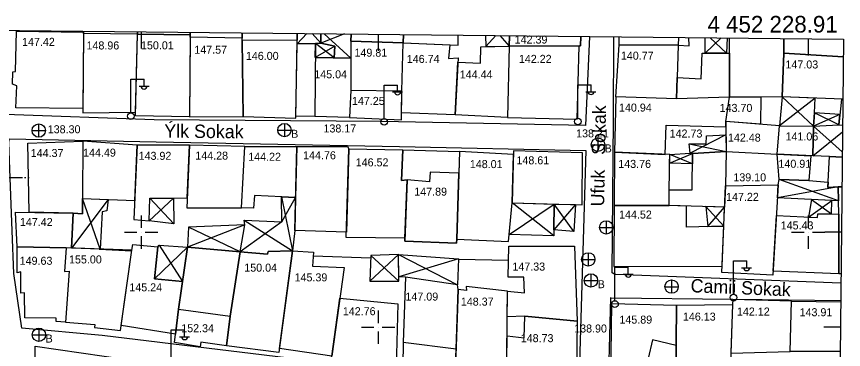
# Model space of a CAD drawing. Extents: x 419677 to 421689, y 4450851 to 4452923.
# Drawn here: x 420581.3 to 420705.3, y 4452182.4 to 4452232.3 of the extents above; entities that cross this region are included whole.
import ezdxf

# ---------------------------------------------------------------- set-up
doc = ezdxf.new("R2010")
doc.units = 0
doc.layers.add('AA_HH', color=7, linetype='Continuous')

msp = doc.modelspace()

# ---------------------------------------------------------------- linework, layer by layer
at = {"layer": 'AA_HH'}
for p, q in [((420600, 4452230.03), (420600, 4452227.53)), ((420624.85, 4452229.76), (420623.41, 4452228.21)), ((420626.96, 4452228.31), (420625.66, 4452229.76)), ((420630.47, 4452229.71), (420626.96, 4452228.31)), ((420627.43, 4452229.74), (420631.45, 4452226.08)), ((420635.54, 4452229.65), (420635.54, 4452227.15)), ((420651.66, 4452227.8), (420653.19, 4452229.47)), ((420653.78, 4452229.46), (420655.16, 4452227.88)), ((420684.53, 4452226.84), (420686.93, 4452229.11)), ((420685.31, 4452229.13), (420687.74, 4452226.82)), ((420700, 4452228.97), (420700, 4452226.47)), ((420629.04, 4452227.86), (420626.12, 4452226.19)), ((420628.92, 4452226.13), (420626.13, 4452228.29)), ((420598.45, 4452217.92), (420598.45, 4452222.92)), ((420598.45, 4452222.92), (420600.45, 4452222.92)), ((420600.45, 4452221.92), (420600.45, 4452222.92)), ((420599.69, 4452221.88), (420601.19, 4452221.88)), ((420636.44, 4452217.05), (420636.44, 4452222.05)), ((420636.44, 4452222.05), (420638.44, 4452222.05)), ((420637.68, 4452221.01), (420639.18, 4452221.01)), ((420638.44, 4452221.05), (420638.44, 4452222.05)), ((420665.45, 4452217.09), (420665.45, 4452222.09)), ((420665.45, 4452222.09), (420667.45, 4452222.09)), ((420666.69, 4452221.05), (420668.19, 4452221.05)), ((420667.45, 4452221.09), (420667.45, 4452222.09)), ((420701.02, 4452220.08), (420695.7, 4452215.94)), ((420700.77, 4452215.9), (420696.09, 4452220.28)), ((420704.76, 4452217.64), (420700.77, 4452215.9)), ((420704.61, 4452216.1), (420700.93, 4452217.9)), ((420584.69, 4452214.22), (420584.69, 4452216.22)), ((420621.49, 4452216.3), (420621.49, 4452214.3)), ((420583.67, 4452215.21), (420585.67, 4452215.21)), ((420620.49, 4452215.3), (420622.49, 4452215.3)), ((420700.68, 4452211.42), (420705.14, 4452215.04)), ((420705.11, 4452212.03), (420700.77, 4452215.9)), ((420668.49, 4452214.11), (420668.49, 4452212.11)), ((420687.67, 4452214.58), (420682.31, 4452211.82)), ((420667.49, 4452213.11), (420669.49, 4452213.11)), ((420682.17, 4452213.24), (420687.69, 4452212.08)), ((420679.22, 4452210.35), (420682.66, 4452211.79)), ((420682.65, 4452210.26), (420679.24, 4452211.62)), ((420580.25, 4452208.17), (420582.25, 4452208.17)), ((420582.55, 4452208.17), (420582.75, 4452208.17)), ((420583.05, 4452208.17), (420583.25, 4452208.17)), ((420704.56, 4452204.71), (420695.64, 4452207.9)), ((420704.5, 4452206.81), (420695.38, 4452205.13)), ((420595.06, 4452204.91), (420589.59, 4452197.6)), ((420593.87, 4452197.46), (420591.22, 4452205.06)), ((420604.88, 4452205.1), (420601.2, 4452201.72)), ((420604.91, 4452201.25), (420601.3, 4452205.07)), ((420621.06, 4452205.28), (420622.69, 4452197.2)), ((420621.12, 4452201.54), (420623.17, 4452205.17)), ((420700.49, 4452204.9), (420703.51, 4452202.72)), ((420655.18, 4452199.65), (420661.91, 4452204.21)), ((420661.89, 4452199.43), (420655.63, 4452204.39)), ((420665.11, 4452204.13), (420661.86, 4452200.34)), ((420664.86, 4452200.11), (420661.91, 4452204.21)), ((420684.67, 4452203.83), (420687.36, 4452200.89)), ((420684.94, 4452200.83), (420687.47, 4452203.75)), ((420700.05, 4452202.24), (420703.55, 4452204.76)), ((420600, 4452202.5), (420600, 4452200.63)), ((420700, 4452202.5), (420700, 4452200.63)), ((420621.12, 4452201.54), (420614.86, 4452197.06)), ((420615.45, 4452201.81), (420622.69, 4452197.2)), ((420669.75, 4452199.72), (420669.75, 4452201.72)), ((420597.5, 4452200), (420599.38, 4452200)), ((420600, 4452200), (420600, 4452200)), ((420600.62, 4452200), (420602.5, 4452200)), ((420615.57, 4452201.1), (420606.94, 4452197.76)), ((420614.86, 4452197.06), (420607.12, 4452200.77)), ((420668.73, 4452200.71), (420670.73, 4452200.71)), ((420697.5, 4452200), (420699.38, 4452200)), ((420700, 4452200), (420700, 4452200)), ((420700.62, 4452200), (420702.5, 4452200)), ((420704.98, 4452200), (420702.48, 4452200)), ((420600, 4452199.38), (420600, 4452197.5)), ((420700, 4452199.38), (420700, 4452197.5)), ((420606.94, 4452197.76), (420602, 4452193.02)), ((420602.69, 4452198.03), (420606.19, 4452192.58)), ((420634.29, 4452192.63), (420638.61, 4452196.63)), ((420634.46, 4452196.52), (420638.64, 4452192.65)), ((420638.61, 4452196.63), (420647.44, 4452192.11)), ((420667.05, 4452194.92), (420667.05, 4452196.92)), ((420647.59, 4452196.01), (420638.63, 4452193.32)), ((420666.03, 4452195.91), (420668.03, 4452195.91)), ((420688.78, 4452190.71), (420688.78, 4452195.71)), ((420688.78, 4452195.71), (420690.78, 4452195.71)), ((420690.78, 4452194.71), (420690.78, 4452195.71)), ((420667.44, 4452193.76), (420667.44, 4452191.76)), ((420671.02, 4452189.74), (420671.02, 4452194.74)), ((420671.02, 4452194.74), (420673.02, 4452194.74)), ((420672.26, 4452193.7), (420673.76, 4452193.7)), ((420673.02, 4452193.74), (420673.02, 4452194.74)), ((420690.02, 4452194.67), (420691.52, 4452194.67)), ((420666.44, 4452192.76), (420668.44, 4452192.76)), ((420679.55, 4452190.83), (420679.55, 4452192.83)), ((420678.53, 4452191.82), (420680.53, 4452191.82)), ((420635.54, 4452188.24), (420635.54, 4452186.36)), ((420584.69, 4452185.62), (420584.69, 4452183.62)), ((420604.52, 4452180.36), (420604.52, 4452185.36)), ((420604.52, 4452185.36), (420606.52, 4452185.36)), ((420606.52, 4452184.36), (420606.52, 4452185.36)), ((420633.04, 4452185.74), (420634.91, 4452185.74)), ((420635.54, 4452185.74), (420635.54, 4452185.74)), ((420635.54, 4452185.11), (420635.54, 4452183.24)), ((420636.16, 4452185.74), (420638.04, 4452185.74)), ((420704.83, 4452185.74), (420702.33, 4452185.74)), ((420583.69, 4452184.62), (420585.69, 4452184.62)), ((420605.76, 4452184.32), (420607.26, 4452184.32))]:
    msp.add_line(p, q, dxfattribs=at)
for points in [[(420173.1, 4452234.54), (420705.28, 4452228.91), (420698, 4451534.89), (420165.77, 4451540.51)], [(420591.29, 4452218.51), (420581.25, 4452218.62), (420581.4, 4452221.94), (420580.74, 4452222.19), (420580.77, 4452224.02), (420581.2, 4452224.06), (420581.35, 4452230.11), (420591.35, 4452229.98), (420591.35, 4452229.75)], [(420599.44, 4452229.69), (420591.35, 4452229.75), (420591.28, 4452217.88), (420599.15, 4452217.98)], [(420607.37, 4452229.56), (420607.27, 4452217.29), (420599.14, 4452217.41), (420599.44, 4452229.69)], [(420615.3, 4452217.33), (420615.15, 4452228.7), (420615.16, 4452229.09), (420607.37, 4452229.24), (420607.27, 4452217.29)], [(420623.2, 4452217.08), (420623.42, 4452228.76), (420615.15, 4452228.7), (420615.3, 4452217.33)], [(420631.23, 4452217.2), (420639.04, 4452216.81), (420639.07, 4452221.2), (420639.28, 4452228.39), (420631.46, 4452228.62), (420631.43, 4452221.3)], [(420631.46, 4452228.62), (420631.43, 4452221.3), (420639.07, 4452221.2), (420639.28, 4452228.39)], [(420626.13, 4452228.29), (420626.06, 4452217.34), (420623.21, 4452217.39), (420623.41, 4452228.21)], [(420626.12, 4452226.19), (420631.45, 4452226.08), (420631.43, 4452221.3), (420631.23, 4452217.2), (420626.06, 4452217.34), (420623.21, 4452217.39), (420623.41, 4452228.21), (420626.13, 4452228.29), (420626.13, 4452228.29)], [(420629.04, 4452227.86), (420628.92, 4452226.13), (420626.12, 4452226.19), (420626.13, 4452228.29), (420626.96, 4452228.31)], [(420647.06, 4452217.59), (420639.05, 4452217.9), (420639.07, 4452221.2), (420639.28, 4452228.39), (420646.28, 4452228.09), (420646.09, 4452226), (420647.51, 4452226.11)], [(420655.16, 4452227.88), (420654.91, 4452217.2), (420647.06, 4452217.59), (420647.47, 4452225.46), (420650.88, 4452225.34), (420650.93, 4452227.79)], [(420665.36, 4452216.93), (420665.66, 4452227.9), (420655.16, 4452227.88), (420654.91, 4452217.2)], [(420680.5, 4452228.03), (420680.25, 4452219.97), (420671.15, 4452220.27), (420671.66, 4452228.06)], [(420680.35, 4452223.16), (420683.95, 4452223), (420684.1, 4452226.84), (420688.19, 4452226.81), (420688.19, 4452220.23), (420680.25, 4452219.97)], [(420678.56, 4452211.65), (420678.71, 4452216.01), (420687.67, 4452215.78), (420687.66, 4452216.59), (420688.19, 4452220.23), (420680.25, 4452219.97), (420671.15, 4452220.27), (420670.98, 4452211.97)], [(420692.9, 4452220.26), (420692.85, 4452216.17), (420687.66, 4452216.59), (420688.19, 4452220.23)], [(420700.77, 4452215.9), (420700.93, 4452217.9), (420701.02, 4452220.08), (420696.09, 4452220.28), (420695.7, 4452215.94)], [(420704.61, 4452216.1), (420704.76, 4452217.64), (420700.93, 4452217.9), (420700.77, 4452215.9)], [(420687.69, 4452212.08), (420695.37, 4452211.71), (420695.7, 4452215.94), (420687.66, 4452216.59)], [(420700.77, 4452215.9), (420700.68, 4452211.42), (420695.37, 4452211.71), (420695.7, 4452215.94)], [(420580.66, 4452200.18), (420580.2, 4452213.43), (420580.22, 4452213.79), (420580.26, 4452213.98), (420602.27, 4452213.52), (420638.73, 4452212.84), (420666.66, 4452212.25), (420665.58, 4452175.38), (420665.6, 4452174.93), (420665.52, 4452174.72), (420634.11, 4452179.64), (420594.16, 4452184.5), (420582.12, 4452185.61), (420582.12, 4452185.61), (420580.93, 4452193.82)], [(420583.03, 4452213.35), (420591.25, 4452213.64), (420591.22, 4452205.06), (420591.24, 4452202.74), (420589.81, 4452202.86), (420583.25, 4452202.97)], [(420591.25, 4452213.64), (420591.22, 4452205.06), (420599.05, 4452204.75), (420599.43, 4452213.05)], [(420682.17, 4452213.24), (420684.72, 4452213.22), (420684.75, 4452214.43), (420687.67, 4452214.58), (420687.69, 4452212.08), (420682.66, 4452211.79), (420682.31, 4452211.82)], [(420598.92, 4452201.88), (420601.2, 4452201.72), (420601.3, 4452205.07), (420606.91, 4452205.12), (420607.25, 4452213.04), (420599.43, 4452213.05)], [(420607.25, 4452213.04), (420606.85, 4452203.65), (420615.05, 4452203.62), (420615.53, 4452212.84)], [(420623.17, 4452205.17), (420616.98, 4452205.48), (420616.87, 4452203.59), (420615.05, 4452203.62), (420615.53, 4452212.84), (420623.36, 4452212.86)], [(420630.78, 4452200.02), (420623.05, 4452200.23), (420623.36, 4452212.86), (420630.95, 4452212.86), (420631.13, 4452212.47)], [(420639.22, 4452212.36), (420639.05, 4452207.76), (420639.87, 4452207.86), (420639.55, 4452199.1), (420630.75, 4452199.22), (420631.13, 4452212.47)], [(420639.22, 4452212.36), (420647.73, 4452212.07), (420647.64, 4452208.85), (420647.34, 4452198.96), (420647.3, 4452198.34), (420639.54, 4452198.67), (420639.55, 4452199.1), (420639.87, 4452207.86), (420639.05, 4452207.76)], [(420647.73, 4452212.07), (420647.34, 4452198.96), (420655.08, 4452198.59), (420655.63, 4452204.39), (420655.8, 4452211.66)], [(420655.82, 4452212.19), (420655.63, 4452204.39), (420666.11, 4452204.1), (420666.17, 4452211.88)], [(420679.18, 4452206.35), (420679.24, 4452211.62), (420670.98, 4452211.97), (420670.92, 4452203.98), (420679.17, 4452203.98), (420679.18, 4452206.35)], [(420682.66, 4452211.79), (420687.69, 4452212.08), (420687.6, 4452206.93), (420687.47, 4452203.75), (420679.17, 4452203.98), (420679.18, 4452206.35), (420682.62, 4452206.33)], [(420682.65, 4452210.26), (420679.22, 4452210.35), (420679.24, 4452211.62), (420682.31, 4452211.82), (420682.66, 4452211.79)], [(420700.39, 4452211.44), (420700.08, 4452207.72), (420695.64, 4452207.9), (420695.37, 4452211.71)], [(420639.87, 4452207.86), (420639.54, 4452198.67), (420647.3, 4452198.34), (420647.34, 4452198.96), (420647.64, 4452208.85), (420643.33, 4452208.98), (420643.23, 4452207.55)], [(420700.08, 4452207.72), (420702.99, 4452207.48), (420702.94, 4452206.69), (420704.5, 4452206.81), (420704.56, 4452204.71), (420695.38, 4452205.13), (420695.49, 4452207.11), (420695.64, 4452207.9)], [(420687.6, 4452206.93), (420695.49, 4452207.11), (420694.71, 4452193.53), (420687.07, 4452193.96)], [(420595.06, 4452204.91), (420594.88, 4452203.17), (420594.17, 4452203.03), (420593.87, 4452197.46), (420589.59, 4452197.6), (420589.83, 4452202.86), (420591.24, 4452202.74), (420591.22, 4452205.06)], [(420604.88, 4452205.1), (420604.91, 4452201.25), (420601.2, 4452201.72), (420601.3, 4452205.07)], [(420615.57, 4452201.1), (420615.45, 4452201.81), (420621.12, 4452201.54), (420621.06, 4452205.28), (420623.17, 4452205.17), (420623.05, 4452200.23), (420622.69, 4452197.2), (420619.05, 4452197.11), (420618.97, 4452196.69), (420614.86, 4452197.06)], [(420700.49, 4452204.9), (420700.05, 4452202.24), (420701.38, 4452202.17), (420701.46, 4452202.76), (420703.51, 4452202.72), (420703.55, 4452204.76)], [(420661.86, 4452200.34), (420661.89, 4452199.43), (420655.18, 4452199.65), (420655.63, 4452204.39), (420661.91, 4452204.21)], [(420665.11, 4452204.13), (420664.86, 4452200.11), (420661.86, 4452200.34), (420661.91, 4452204.21)], [(420670.92, 4452203.98), (420670.88, 4452194.83), (420687.11, 4452194.92), (420687.36, 4452200.89), (420681.76, 4452200.75), (420681.75, 4452203.91), (420679.17, 4452203.98)], [(420684.67, 4452203.83), (420684.94, 4452200.83), (420687.36, 4452200.89), (420687.47, 4452203.75)], [(420581.18, 4452203.01), (420589.83, 4452202.86), (420589.59, 4452197.6), (420588.78, 4452197.63), (420581.43, 4452197.79)], [(420695.23, 4452202.5), (420701.38, 4452202.17), (420701.46, 4452202.76), (420704.61, 4452202.7), (420704.58, 4452193.77), (420694.75, 4452194.17)], [(420614.86, 4452197.06), (420615.57, 4452201.1), (420607.12, 4452200.77), (420606.94, 4452197.76)], [(420581.43, 4452197.79), (420588.78, 4452197.63), (420588.5, 4452194.12), (420589.2, 4452194.13), (420588.65, 4452186.52), (420587.27, 4452186.59), (420587.29, 4452187.13), (420582.57, 4452187.17), (420582.54, 4452190.92), (420582, 4452190.86), (420582, 4452194.06), (420581.41, 4452193.91)], [(420588.78, 4452197.63), (420588.5, 4452194.12), (420589.2, 4452194.13), (420588.65, 4452186.52), (420593.08, 4452186.15), (420593.03, 4452185.7), (420596.9, 4452185.27), (420598.62, 4452197.3)], [(420602.53, 4452197.78), (420602, 4452193.02), (420606.19, 4452192.58), (420605.6, 4452188.45), (420605.17, 4452184.72), (420597.01, 4452186.02), (420598.62, 4452197.3), (420598.76, 4452198.15)], [(420602.53, 4452197.78), (420602.69, 4452198.03), (420606.94, 4452197.76), (420606.19, 4452192.58), (420602, 4452193.02)], [(420612.81, 4452182.98), (420608.94, 4452183.5), (420608.84, 4452182.8), (420605.02, 4452183.44), (420605.6, 4452188.45), (420606.94, 4452197.76), (420614.86, 4452197.06), (420613.34, 4452187.42)], [(420606.94, 4452197.76), (420605.6, 4452188.45), (420613.34, 4452187.42), (420614.86, 4452197.06)], [(420655.12, 4452197.89), (420664.98, 4452197.91), (420665.38, 4452186.65), (420657.5, 4452187.4), (420654.88, 4452187.33), (420654.93, 4452191.13), (420657.48, 4452190.92), (420657.36, 4452193.23), (420655.01, 4452193.23)], [(420620.67, 4452181.98), (420612.81, 4452182.98), (420613.34, 4452187.42), (420614.86, 4452197.06), (420618.97, 4452196.69), (420619.05, 4452197.11), (420622.69, 4452197.2)], [(420630.43, 4452194.71), (420628.6, 4452181.43), (420620.75, 4452182.57), (420622.69, 4452197.2), (420625.86, 4452196.99), (420625.7, 4452194.92)], [(420634.46, 4452196.52), (420634.29, 4452192.63), (420638.64, 4452192.65), (420638.61, 4452196.63)], [(420638.61, 4452196.63), (420647.59, 4452196.01), (420647.44, 4452192.11), (420639.66, 4452193.25), (420638.63, 4452193.32)], [(420639.26, 4452179.95), (420647.09, 4452178.83), (420647.22, 4452182.5), (420647.54, 4452191.38), (420647.44, 4452192.11), (420639.66, 4452193.25), (420639.27, 4452183.52)], [(420639.66, 4452193.25), (420639.27, 4452183.52), (420647.22, 4452182.5), (420647.54, 4452191.38), (420647.44, 4452192.11)], [(420647.54, 4452191.38), (420647.08, 4452178.6), (420654.76, 4452177.18), (420654.93, 4452191.13), (420648.74, 4452191.84), (420648.78, 4452191.26)], [(420638.5, 4452189.27), (420638.22, 4452179.74), (420628.51, 4452181.2), (420628.6, 4452181.43), (420629.8, 4452190.13)], [(420680.25, 4452189.05), (420680.13, 4452171.77), (420670.34, 4452174.1), (420670.55, 4452189.29)], [(420680.25, 4452189.05), (420688.63, 4452189.15), (420688.36, 4452180.56), (420684.7, 4452180.71), (420684.6, 4452179.6), (420688.38, 4452179.57), (420688.17, 4452169.77), (420680.13, 4452171.77)], [(420697.29, 4452182.1), (420697.48, 4452189.66), (420688.68, 4452189.92), (420688.63, 4452189.15), (420688.4, 4452181.86)], [(420657.5, 4452187.4), (420665.38, 4452186.65), (420665.24, 4452175.82), (420654.76, 4452177.18), (420654.85, 4452184.44), (420657.42, 4452184.17)], [(420676.66, 4452183.84), (420676.02, 4452181.06), (420680.19, 4452180.61), (420680.21, 4452183.01)], [(420583.88, 4452163.24), (420584.11, 4452182.67), (420584.12, 4452182.89), (420608.25, 4452179.4), (420654.33, 4452172.79), (420665.26, 4452170.8), (420662.28, 4452141.9), (420620.89, 4452146.86), (420583.98, 4452152.33), (420583.66, 4452152.56), (420583.45, 4452157.53)]]:
    msp.add_lwpolyline(points, close=True, dxfattribs=at)
for points in [[(420667.21, 4452229.32), (420666.62, 4452216), (420636.04, 4452216.59), (420601.95, 4452216.84), (420579.63, 4452217.64), (420579.49, 4452230.24)], [(420581.35, 4452230.22), (420581.35, 4452230.11), (420591.35, 4452229.98), (420591.36, 4452230.12)], [(420599.45, 4452230.03), (420599.44, 4452229.69), (420591.35, 4452229.75), (420591.36, 4452230.12)], [(420607.37, 4452229.95), (420607.37, 4452229.24), (420607.37, 4452229.56), (420599.44, 4452229.69), (420599.45, 4452230.03)], [(420615.16, 4452229.87), (420615.16, 4452229.09), (420607.37, 4452229.24), (420607.37, 4452229.95)], [(420623.41, 4452229.78), (420623.42, 4452228.76), (420615.15, 4452228.7), (420615.16, 4452229.87)], [(420626.96, 4452229.74), (420626.96, 4452228.31), (420626.13, 4452228.29), (420623.41, 4452228.21), (420623.42, 4452228.76), (420623.41, 4452229.78)], [(420631.49, 4452229.69), (420631.46, 4452228.62), (420631.45, 4452226.08), (420628.92, 4452226.13), (420629.04, 4452227.86), (420626.96, 4452228.31), (420626.96, 4452229.74)], [(420639.32, 4452229.61), (420639.28, 4452228.39), (420631.46, 4452228.62), (420631.49, 4452229.69)], [(420631.49, 4452229.69), (420631.46, 4452228.62), (420639.28, 4452228.39), (420639.32, 4452229.61)], [(420639.32, 4452229.61), (420639.28, 4452228.39), (420639.28, 4452228.39), (420647.54, 4452228.04), (420647.55, 4452229.52)], [(420651.63, 4452229.48), (420651.66, 4452227.8), (420655.16, 4452227.88), (420655.24, 4452229.44)], [(420655.24, 4452229.44), (420655.16, 4452227.88), (420665.89, 4452227.9), (420665.91, 4452229.33)], [(420665.91, 4452229.33), (420665.89, 4452227.9), (420655.16, 4452227.88), (420655.24, 4452229.44)], [(420704.9, 4452192.34), (420671.16, 4452193.63), (420670.84, 4452193.74), (420670.59, 4452193.91), (420670.8, 4452216.86), (420670.85, 4452229.28)], [(420680.57, 4452229.18), (420680.5, 4452228.03), (420671.66, 4452228.06), (420671.67, 4452229.27)], [(420680.57, 4452229.18), (420680.5, 4452228.03), (420682.17, 4452227.92), (420682.12, 4452229.16)], [(420687.84, 4452229.1), (420687.74, 4452226.82), (420684.53, 4452226.84), (420684.54, 4452229.13)], [(420696.35, 4452229.01), (420696.36, 4452226.83), (420696.09, 4452220.28), (420688.19, 4452220.23), (420688.2, 4452229.1)], [(420705.26, 4452226.25), (420696.36, 4452226.83), (420696.35, 4452229.01)], [(420705.19, 4452219.92), (420696.09, 4452220.28), (420696.36, 4452226.83), (420705.26, 4452226.25)], [(420705.19, 4452219.92), (420704.98, 4452219.92), (420704.61, 4452216.1), (420705.15, 4452216.05)], [(420705.1, 4452211.23), (420703.2, 4452211.33), (420700.68, 4452211.42), (420700.77, 4452215.9), (420704.61, 4452216.1), (420705.15, 4452216.05)], [(420705.05, 4452206.81), (420704.5, 4452206.81), (420702.94, 4452206.69), (420703.2, 4452211.33), (420705.1, 4452211.23)], [(420704.91, 4452193.75), (420704.58, 4452193.77), (420704.61, 4452202.7), (420704.5, 4452206.81), (420705.05, 4452206.81)], [(420593.72, 4452197.46), (420598.6, 4452197.19)], [(420625.82, 4452196.47), (420634.44, 4452196.13)], [(420647.59, 4452195.95), (420655.07, 4452195.8)], [(420688.68, 4452189.91), (420670.47, 4452190.13), (420670.38, 4452190.14), (420669.89, 4452173.16), (420697.11, 4452166.63), (420704.61, 4452164.88)], [(420704.87, 4452189.71), (420689.19, 4452189.9)], [(420704.79, 4452182.13), (420697.29, 4452182.1), (420697.48, 4452189.66), (420704.87, 4452189.55)]]:
    msp.add_lwpolyline(points, dxfattribs=at)
for centre, radius in [((420598.46, 4452217.39), 0.5), ((420584.67, 4452215.22), 1), ((420621.49, 4452215.3), 1), ((420636.45, 4452216.53), 0.5), ((420665.46, 4452216.57), 0.5), ((420668.49, 4452213.11), 1), ((420669.73, 4452200.72), 1), ((420667.04, 4452195.92), 1), ((420667.44, 4452192.76), 1), ((420679.53, 4452191.83), 1), ((420688.79, 4452190.19), 0.5), ((420671.03, 4452189.22), 0.5), ((420584.69, 4452184.62), 1)]:
    msp.add_circle(centre, radius, dxfattribs=at)
for centre in [(420600.45, 4452221.92), (420638.44, 4452221.06), (420667.45, 4452221.1), (420673.02, 4452193.75), (420690.78, 4452194.71), (420606.52, 4452184.36)]:
    msp.add_arc(centre, 0.474, 184.8384, 355.1464, dxfattribs=at)

# ---------------------------------------------------------------- texts
for s, height, p in [('4 452 228.91', 2.5, (420684.9, 4452229.91)), ('147.42', 1.2, (420582.16, 4452227.92)), ('148.96', 1.2, (420591.82, 4452227.38)), ('150.01', 1.2, (420599.99, 4452227.4)), ('142.39', 1.2, (420656, 4452228.26)), ('147.57', 1.2, (420607.98, 4452226.74)), ('149.81', 1.2, (420631.99, 4452226.3)), ('146.00', 1.2, (420615.71, 4452225.82)), ('146.74', 1.2, (420639.83, 4452225.36)), ('142.22', 1.2, (420656.63, 4452225.37)), ('140.77', 1.2, (420671.92, 4452225.85)), ('147.03 ', 1.2, (420696.59, 4452224.53)), ('145.04', 1.2, (420625.96, 4452223.06)), ('144.44', 1.2, (420647.77, 4452223.03)), ('147.25', 1.2, (420631.61, 4452219.07)), ('140.94', 1.2, (420671.64, 4452218.07)), ('143.70', 1.2, (420686.72, 4452218.02)), ('B', 1.2, (420622.49, 4452214.14)), ('142.73', 1.2, (420679.23, 4452214.18)), ('142.48', 1.2, (420687.97, 4452213.57)), ('141.06', 1.2, (420696.6, 4452213.74)), ('144.37', 1.2, (420583.46, 4452211.26)), ('144.49', 1.2, (420591.31, 4452211.32)), ('B', 1.2, (420669.49, 4452211.95)), ('143.92', 1.2, (420599.63, 4452210.84)), ('144.28', 1.2, (420608.13, 4452210.87)), ('144.22', 1.2, (420616.06, 4452210.7)), ('144.76', 1.2, (420624.29, 4452210.92)), ('146.52 ', 1.2, (420632.17, 4452209.86)), ('148.61', 1.2, (420656.27, 4452210.17)), ('148.01', 1.2, (420649.28, 4452209.6)), ('143.76', 1.2, (420671.53, 4452209.63)), ('140.91', 1.2, (420695.54, 4452209.65)), ('147.89', 1.2, (420640.95, 4452205.47)), ('147.22', 1.2, (420687.69, 4452204.69)), ('144.52', 1.2, (420671.65, 4452202.04)), ('147.42', 1.2, (420581.84, 4452200.92)), ('145.43', 1.2, (420695.88, 4452200.41)), ('149.63', 1.2, (420581.8, 4452195.11)), ('155.00', 1.2, (420589.2, 4452195.31)), ('150.04', 1.2, (420615.47, 4452194.08)), ('147.33', 1.2, (420655.66, 4452194.24)), ('145.39', 1.2, (420623.01, 4452192.62)), ('B', 1.2, (420668.44, 4452191.6)), ('145.24 ', 1.2, (420598.24, 4452191.13)), ('147.09', 1.2, (420639.63, 4452189.74)), ('148.37', 1.2, (420647.93, 4452188.99)), ('142.76', 1.2, (420630.24, 4452187.55)), ('145.89', 1.2, (420671.7, 4452186.29)), ('146.13', 1.2, (420681.22, 4452186.74)), ('142.12', 1.2, (420689.32, 4452187.5)), ('143.91', 1.2, (420698.71, 4452187.4)), ('152.34', 1.2, (420606.02, 4452185)), ('138.90 ', 1.2, (420664.92, 4452184.96)), ('B', 1.2, (420585.69, 4452183.46)), ('148.73', 1.2, (420656.91, 4452183.51))]:
    msp.add_text(s, height=height, dxfattribs=at).set_placement(p)
for s, height, rotation, p in [('Ufuk   Sokak', 2, 88.8983, (420669.41, 4452203.84)), ('138.30 ', 1.2, 0.0026, (420586.01, 4452214.82)), ('Ýlk Sokak', 2, 359.4371, (420603.47, 4452214.17)), ('138.17 ', 1.2, 0.0026, (420627.34, 4452214.94)), ('138.21 ', 1.2, 0.0026, (420665.21, 4452214.2)), ('139.10 ', 1.2, 0.0026, (420688.78, 4452207.62)), ('Camii Sokak', 2, 357.6253, (420682.34, 4452191))]:
    msp.add_text(s, height=height, rotation=rotation, dxfattribs=at).set_placement(p)

doc.saveas('drawing.dxf')
